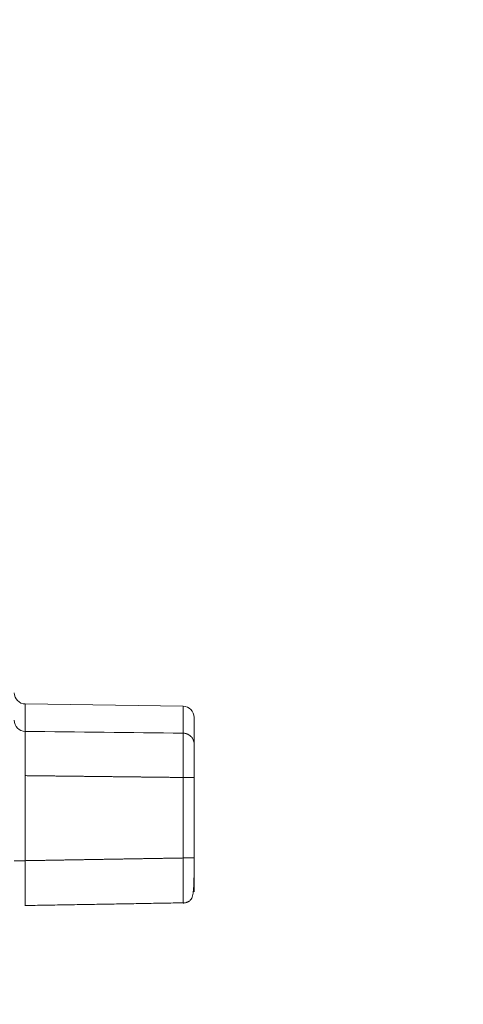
# Model space of a CAD drawing. Header units: millimetres. Extents: x 5437 to 18441, y -4466 to 3128.
# Tile 390 of 497: x 13800 to 13820, y 1 to 45. Entities that reach past the tile are written whole.
import ezdxf

# ---------------------------------------------------------------- set-up
doc = ezdxf.new("R2010")
doc.units = ezdxf.units.MM
doc.layers.add('1', color=7, linetype='Continuous', true_color=0xffffff)
doc.dimstyles.get("Standard").update_dxf_attribs({"dimtxt": 0.18, "dimasz": 0.18, "dimexe": 0.18, "dimexo": 0.0625, "dimgap": 0.09, "dimtad": 0, "dimtih": 1, "dimtoh": 1, "dimdec": 4, "dimzin": 0, "dimdsep": 46, "dimtxsty": 'Standard', "dimcen": 0.09, "dimadec": 0, "dimazin": 0, "dimtfac": 1, "dimtdec": 4, "dimtofl": 0, "dimtmove": 0, "dimatfit": 3, "dimfxl": 1, "dimtolj": 1, "dimtzin": 0, "dimarcsym": 0})

# ---------------------------------------------------------------- blocks, each defined once
blk = doc.blocks.new('*D3')
at = {"color": 0, "lineweight": -2, "transparency": 16777216}
for p, q in [((13674.147, 1169.564), (14135.36, 1169.564)), ((13833.147, -580.436), (14135.36, -580.436))]:
    blk.add_line(p, q, dxfattribs=at)
at = {"color": 0, "lineweight": 0, "transparency": 16777216}
for p, q in [((14135.18, 1089.564), (14135.18, 421.321)), ((14135.18, -500.436), (14135.18, 167.808))]:
    blk.add_line(p, q, dxfattribs=at)
at = {"color": 0, "lineweight": 20, "transparency": 16777216}
for points in [[(14121.847, 1089.564), (14148.514, 1089.564), (14135.18, 1169.564)], [(14121.847, -500.436), (14148.514, -500.436), (14135.18, -580.436)]]:
    blk.add_solid(points, dxfattribs=at)
at = {"layer": 'Defpoints', "color": 0, "lineweight": 20, "transparency": 16777216}
for p in [(13674.085, 1169.564), (13833.085, -580.436), (14135.18, -580.436)]:
    blk.add_point(p, dxfattribs=at)
at = {"color": 0, "lineweight": 20, "transparency": 16777216, "insert": (14135.18, 294.564), "char_height": 80, "attachment_point": 5, "rotation": 270}
blk.add_mtext('\\A1;1750', dxfattribs=at)
blk = doc.blocks.new('*D4')
at = {"color": 0, "lineweight": -2, "transparency": 16777216}
for p, q in [((13346.81, 234.502), (13346.81, -825.635)), ((13857.587, -64.498), (13857.587, -825.635))]:
    blk.add_line(p, q, dxfattribs=at)
at = {"color": 0, "lineweight": 0, "transparency": 16777216}
for p, q in [((13426.81, -825.455), (13508.775, -825.455)), ((13777.587, -825.455), (13695.622, -825.455))]:
    blk.add_line(p, q, dxfattribs=at)
at = {"color": 0, "lineweight": 20, "transparency": 16777216}
for points in [[(13426.81, -812.121), (13426.81, -838.788), (13346.81, -825.455)], [(13777.587, -812.121), (13777.587, -838.788), (13857.587, -825.455)]]:
    blk.add_solid(points, dxfattribs=at)
at = {"layer": 'Defpoints', "color": 0, "lineweight": 20, "transparency": 16777216}
for p in [(13346.81, 234.564), (13857.587, -64.436), (13346.81, -825.455)]:
    blk.add_point(p, dxfattribs=at)
at = {"color": 0, "lineweight": 20, "transparency": 16777216, "insert": (13602.199, -825.455), "char_height": 80, "attachment_point": 5}
blk.add_mtext('\\A1;515', dxfattribs=at)

msp = doc.modelspace()

# ---------------------------------------------------------------- linework, layer by layer
at = {"layer": '1', "color": 0, "lineweight": 20}
for p, q in [((13807.59174, 14.57122), (13800.57778, 14.66916)), ((13800.57778, 13.45255), (13800.57778, 14.66916)), ((13807.59174, 14.57122), (13807.59174, 13.3712)), ((13808.08476, 12.87925), (13808.08476, 14.07127)), ((13800.57778, 11.48514), (13800.57778, 7.71066)), ((13807.59174, 7.82913), (13807.59174, 11.40339)), ((13808.08476, 11.40339), (13808.08476, 7.82913)), ((13800.57778, 7.71066), (13800.08476, 7.71066))]:
    msp.add_line(p, q, dxfattribs=at)
for centre, start, end in [((13800.58476, 15.16911), 180, 269.2), ((13807.58476, 14.07127), 0, 89.2)]:
    msp.add_arc(centre, 0.5, start, end, dxfattribs=at)
msp.add_ellipse((13800.58476, 13.94441), major_axis=(0.5, 0), ratio=0.9838012, start_param=3.14159265, end_param=4.69842635, dxfattribs=at)
for points, degree, knots in [([(13800.57778, 13.45255), (13800.57776, 13.45124), (13800.57772, 13.44862), (13800.57766, 13.44438), (13800.5776, 13.43991), (13800.57755, 13.43518), (13800.5775, 13.43021), (13800.57746, 13.42498), (13800.57741, 13.4195), (13800.57737, 13.41377), (13800.57733, 13.40777), (13800.57729, 13.40152), (13800.57726, 13.395), (13800.57722, 13.38823), (13800.57719, 13.38119), (13800.57716, 13.37389), (13800.57714, 13.36632), (13800.57711, 13.35849), (13800.57709, 13.35039), (13800.57707, 13.34202), (13800.57705, 13.33339), (13800.57703, 13.32448), (13800.57701, 13.31531), (13800.57699, 13.30587), (13800.57698, 13.29616), (13800.57697, 13.28618), (13800.57696, 13.27593), (13800.57694, 13.26541), (13800.57694, 13.25462), (13800.57693, 13.24357), (13800.57692, 13.23224), (13800.57691, 13.22065), (13800.57691, 13.2088), (13800.5769, 13.19667), (13800.5769, 13.18429), (13800.57689, 13.17163), (13800.57689, 13.15872), (13800.57689, 13.14555), (13800.57689, 13.13212), (13800.57689, 13.11843), (13800.57689, 13.10448), (13800.57688, 13.09028), (13800.57688, 13.07583), (13800.57688, 13.06112), (13800.57688, 13.04617), (13800.57689, 13.03098), (13800.57689, 13.01554), (13800.57689, 12.99986), (13800.57689, 12.98395), (13800.57689, 12.9678), (13800.57689, 12.95142), (13800.57689, 12.93481), (13800.57689, 12.91797), (13800.57689, 12.90092), (13800.57689, 12.88364), (13800.57689, 12.86615), (13800.57689, 12.84845), (13800.57689, 12.83054), (13800.57689, 12.81242), (13800.57689, 12.79411), (13800.57689, 12.7756), (13800.57689, 12.75689), (13800.57689, 12.738), (13800.57689, 12.71893), (13800.57689, 12.69968), (13800.57689, 12.68025), (13800.57689, 12.66065), (13800.57689, 12.64088), (13800.57689, 12.62095), (13800.57689, 12.60087), (13800.57689, 12.58064), (13800.57689, 12.56025), (13800.57689, 12.53973), (13800.57689, 12.51907), (13800.57689, 12.49827), (13800.57689, 12.47735), (13800.57689, 12.4563), (13800.57688, 12.43514), (13800.57688, 12.41387), (13800.57688, 12.39248), (13800.57688, 12.371), (13800.57689, 12.34942), (13800.57689, 12.32774), (13800.57689, 12.30598), (13800.57689, 12.28414), (13800.57689, 12.26222), (13800.57689, 12.24023), (13800.5769, 12.21818), (13800.5769, 12.19606), (13800.57691, 12.17389), (13800.57691, 12.15166), (13800.57692, 12.12939), (13800.57693, 12.10708), (13800.57694, 12.08474), (13800.57694, 12.06236), (13800.57696, 12.03996), (13800.57697, 12.01754), (13800.57698, 11.9951), (13800.57699, 11.97265), (13800.57701, 11.9502), (13800.57703, 11.92774), (13800.57705, 11.90529), (13800.57707, 11.88284), (13800.57709, 11.86041), (13800.57711, 11.838), (13800.57714, 11.8156), (13800.57716, 11.79324), (13800.57719, 11.7709), (13800.57722, 11.7486), (13800.57726, 11.72634), (13800.57729, 11.70412), (13800.57733, 11.68195), (13800.57737, 11.65983), (13800.57741, 11.63776), (13800.57746, 11.61576), (13800.5775, 11.59381), (13800.57755, 11.57194), (13800.5776, 11.55013), (13800.57766, 11.5284), (13800.57772, 11.50674), (13800.57776, 11.49233), (13800.57778, 11.48514)], 3, [0, 0, 0, 0, 0.0077583, 0.01554649, 0.02336429, 0.03121139, 0.03908751, 0.04699231, 0.05492549, 0.06288672, 0.07087564, 0.07889191, 0.08693518, 0.09500508, 0.10310122, 0.11122322, 0.11937069, 0.12754322, 0.1357404, 0.14396181, 0.15220701, 0.16047557, 0.16876704, 0.17708095, 0.18541685, 0.19377426, 0.2021527, 0.21055167, 0.21897068, 0.22740923, 0.23586679, 0.24434285, 0.25283688, 0.26134834, 0.26987668, 0.27842137, 0.28698183, 0.29555751, 0.30414783, 0.31275223, 0.32137011, 0.33000089, 0.33864398, 0.34729878, 0.35596468, 0.36464107, 0.37332735, 0.3820229, 0.39072709, 0.3994393, 0.4081589, 0.41688527, 0.42561775, 0.43435572, 0.44309855, 0.45184557, 0.46059616, 0.46934966, 0.47810544, 0.48686283, 0.4956212, 0.50437989, 0.51313826, 0.52189565, 0.53065142, 0.53940493, 0.54815551, 0.55690253, 0.56564535, 0.57438332, 0.5831158, 0.59184215, 0.60056175, 0.60927395, 0.61797813, 0.62667367, 0.63535994, 0.64403633, 0.65270222, 0.66135701, 0.67000008, 0.67863085, 0.68724872, 0.6958531, 0.70444341, 0.71301908, 0.72157953, 0.73012419, 0.73865252, 0.74716396, 0.75565797, 0.76413401, 0.77259156, 0.78103008, 0.78944907, 0.79784803, 0.80622644, 0.81458383, 0.82291971, 0.8312336, 0.83952504, 0.84779357, 0.85603875, 0.86426013, 0.87245728, 0.88062979, 0.88877723, 0.89689921, 0.90499532, 0.91306518, 0.92110842, 0.92912467, 0.93711356, 0.94507475, 0.9530079, 0.96091267, 0.96878875, 0.97663582, 0.98445358, 0.99224174, 1, 1, 1, 1]), ([(13808.08476, 12.87925), (13808.08476, 12.84745), (13808.08476, 12.7888), (13808.08476, 12.7055), (13808.08476, 12.49237), (13808.08476, 12.20262), (13808.08476, 12.03945), (13808.08476, 11.8136), (13808.08476, 11.57828), (13808.08476, 11.52002), (13808.08476, 11.46174), (13808.08476, 11.40339)], 5, [0, 0, 0, 0, 0, 0, 0.43036303, 0.43036303, 0.43036303, 0.8605009, 0.8605009, 0.8605009, 1, 1, 1, 1, 1, 1]), ([(13800.57778, 7.71066), (13800.57804, 7.64645), (13800.57827, 7.58077), (13800.57869, 7.44729), (13800.57886, 7.37949), (13800.57913, 7.2428), (13800.57921, 7.17392), (13800.57927, 7.0363), (13800.57924, 6.96758), (13800.57904, 6.83169), (13800.57886, 6.76453), (13800.57835, 6.63328), (13800.57801, 6.56919), (13800.57714, 6.44556), (13800.57661, 6.38604), (13800.57536, 6.27294), (13800.57463, 6.21936), (13800.5738, 6.16936)], 3, [0, 0, 0, 0, 0.125, 0.125, 0.25, 0.25, 0.375, 0.375, 0.5, 0.5, 0.625, 0.625, 0.75, 0.75, 0.875, 0.875, 1, 1, 1, 1]), ([(13807.5957, 6.28903), (13807.59619, 6.33903), (13807.59659, 6.39258), (13807.59718, 6.50563), (13807.59738, 6.56511), (13807.59758, 6.68865), (13807.59759, 6.75269), (13807.59745, 6.88383), (13807.59729, 6.95093), (13807.59683, 7.0867), (13807.59653, 7.15536), (13807.59581, 7.29285), (13807.5954, 7.36167), (13807.59447, 7.49823), (13807.59397, 7.56598), (13807.5929, 7.69934), (13807.59233, 7.76497), (13807.59174, 7.82913)], 3, [0, 0, 0, 0, 0.125, 0.125, 0.25, 0.25, 0.375, 0.375, 0.5, 0.5, 0.625, 0.625, 0.75, 0.75, 0.875, 0.875, 1, 1, 1, 1]), ([(13807.59319, 5.82863), (13807.61573, 5.82888), (13807.66089, 5.833), (13807.71943, 5.84663), (13807.76553, 5.86266), (13807.79893, 5.87686), (13807.83076, 5.89303), (13807.8732, 5.9186), (13807.97047, 5.99835), (13808.01531, 6.12816), (13808.05561, 6.39994), (13808.07333, 6.7783), (13808.08287, 7.2782), (13808.08499, 7.6389), (13808.08476, 7.82913)], 3, [0, 0, 0, 0, 0.02569805, 0.05061103, 0.06267385, 0.07478849, 0.08754272, 0.10172738, 0.1371417, 0.3053482, 0.45819984, 0.63097649, 0.81474173, 1, 1, 1, 1]), ([(13808.08476, 7.82913), (13808.08476, 7.76895), (13808.08476, 7.70902), (13808.08476, 7.64919), (13808.08476, 7.531), (13808.08476, 7.41491), (13808.08476, 7.35732), (13808.08476, 7.13195), (13808.08476, 6.92544), (13808.08476, 6.78428), (13808.08476, 6.58471), (13808.08476, 6.44777), (13808.08476, 6.40393), (13808.08476, 6.34281), (13808.08476, 6.32406), (13808.08476, 6.32481), (13808.08476, 6.33536), (13808.08476, 6.35578)], 5, [0, 0, 0, 0, 0, 0, 0.11370391, 0.11370391, 0.11370391, 0.22727799, 0.22727799, 0.22727799, 0.5676946, 0.5676946, 0.5676946, 0.79533232, 0.79533232, 0.79533232, 1, 1, 1, 1, 1, 1]), ([(13800.5738, 6.16936), (13800.57463, 6.11933), (13800.57536, 6.07288), (13800.57662, 5.98801), (13800.57714, 5.94959), (13800.57802, 5.88134), (13800.57836, 5.8515), (13800.57887, 5.80056), (13800.57905, 5.77946), (13800.57925, 5.74582), (13800.57928, 5.73328), (13800.57922, 5.71626), (13800.57913, 5.71179), (13800.57887, 5.71021), (13800.57869, 5.71309), (13800.57828, 5.72534), (13800.57804, 5.73471), (13800.57778, 5.74684)], 3, [0, 0, 0, 0, 0.125, 0.125, 0.25, 0.25, 0.375, 0.375, 0.5, 0.5, 0.625, 0.625, 0.75, 0.75, 0.875, 0.875, 1, 1, 1, 1]), ([(13807.59174, 5.86467), (13807.59233, 5.85265), (13807.5929, 5.84341), (13807.59397, 5.83139), (13807.59448, 5.82863), (13807.5954, 5.83044), (13807.59582, 5.83502), (13807.59654, 5.85224), (13807.59684, 5.86488), (13807.5973, 5.89869), (13807.59745, 5.91986), (13807.5976, 5.97093), (13807.59759, 6.00083), (13807.59738, 6.06918), (13807.59718, 6.10762), (13807.59659, 6.19254), (13807.5962, 6.239), (13807.5957, 6.28903)], 3, [0, 0, 0, 0, 0.125, 0.125, 0.25, 0.25, 0.375, 0.375, 0.5, 0.5, 0.625, 0.625, 0.75, 0.75, 0.875, 0.875, 1, 1, 1, 1])]:
    msp.add_open_spline(points, degree=degree, knots=knots, dxfattribs=at)
for points, degree in [([(13800.57778, 13.45255), (13802.91577, 13.42545), (13805.25376, 13.39833), (13807.59174, 13.3712)], 3), ([(13807.59174, 11.40339), (13806.18895, 11.41975), (13804.78616, 11.4361), (13803.38337, 11.45246), (13801.98057, 11.4688), (13800.57778, 11.48514)], 5), ([(13808.08476, 11.40339), (13807.59174, 11.40339)], 1), ([(13800.57778, 7.71066), (13801.98057, 7.73438), (13803.38336, 7.75808), (13804.78616, 7.78177), (13806.18895, 7.80546), (13807.59174, 7.82913)], 5), ([(13808.08476, 7.82913), (13807.59174, 7.82913)], 1), ([(13800.5788, 5.72004), (13807.59403, 5.83867)], 1), ([(13807.59525, 5.83869), (13807.6423, 5.83948)], 1)]:
    msp.add_open_spline(points, degree=degree, dxfattribs=at)
for points, weights in [([(13808.08476, 12.87925), (13808.08476, 13.36443), (13807.59174, 13.3712)], [1, 0.712026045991, 1]), ([(13807.59174, 11.40339), (13807.61121, 13.0734), (13807.59174, 13.3712)], [1, 0.76756827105, 1])]:
    msp.add_rational_spline(points, weights, degree=2, dxfattribs=at)

# ---------------------------------------------------------------- dimensions: what is measured, and where the dimension line sits
at = {"color": 0, "lineweight": 20}
dim = msp.add_linear_dim(base=(14135.18029, -580.43566), p1=(13674.08476, 1169.56434), p2=(13833.08476, -580.43566), angle=90, dimstyle='Standard', override={"dimtxt": 80, "dimasz": 80, "dimdec": 0, "dimlwd": 0}, dxfattribs=at)
dim.commit()
dim.dimension.update_dxf_attribs({"geometry": '*D3', "text_midpoint": (14135.18029, 294.56434), "text_rotation": 270})
dim = msp.add_linear_dim(base=(13346.81039, -825.45454), p1=(13857.58667, -64.43566), p2=(13346.81039, 234.56434), text='515', dimstyle='Standard', override={"dimtxt": 80, "dimasz": 80, "dimdec": 0, "dimlwd": 0}, dxfattribs=at)
dim.commit()
dim.dimension.update_dxf_attribs({"geometry": '*D4', "text_midpoint": (13602.19853, -825.45454)})

doc.saveas('drawing.dxf')
